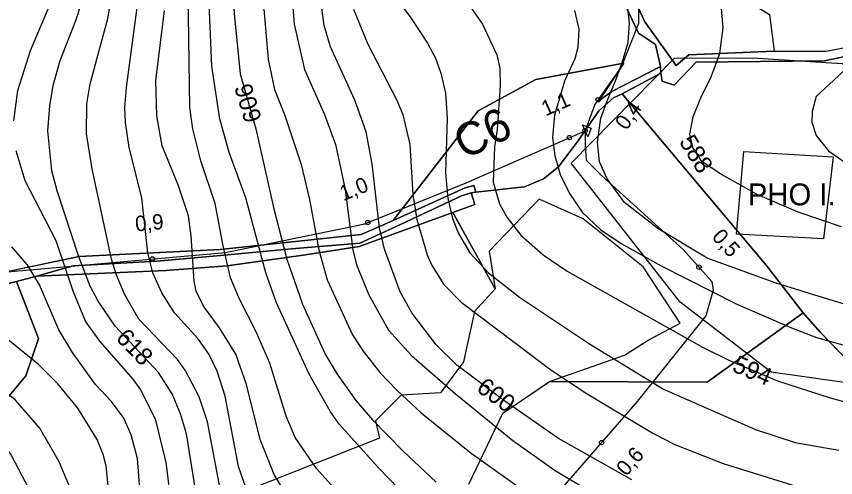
# Model space of a CAD drawing. Extents: x -709418 to -703832, y -1161719 to -1157826.
# Drawn here: x -706381.5 to -706007.3, y -1159618.2 to -1159407.5 of the extents above; entities that cross this region are included whole.
import ezdxf

# ---------------------------------------------------------------- set-up
doc = ezdxf.new("R2010")
doc.units = 0
for name, color, linetype in [('102_obvod PÚ', 7, 'Continuous'), ('120_vrstevnice hlavní', 7, 'Continuous'), ('121_vrstevnice hlavní_popis', 7, 'Continuous'), ('122_vrstevnice základní', 7, 'Continuous'), ('201_orná půda_KN', 7, 'Continuous'), ('206_TTP_KN', 7, 'Continuous'), ('210_ostatní plocha_KN', 7, 'Continuous'), ('301_polní cesta_stav', 7, 'Continuous'), ('302_polní cesta_stav_popis', 7, 'Continuous'), ('311_polní cesta_staničení', 7, 'Continuous'), ('514 odvodnění - LPIS', 7, 'Continuous'), ('541_PHO_II. st', 7, 'Continuous'), ('542_PHO_II. st_popis', 7, 'Continuous'), ('Trasa-Hlavni  staniceni', 7, 'Continuous')]:
    doc.layers.add(name, color=color, linetype=linetype)

# ---------------------------------------------------------------- blocks, each defined once
blk = doc.blocks.new('_kolecko-HB')
blk.add_circle((0, 0), 0.5)

msp = doc.modelspace()

# ---------------------------------------------------------------- linework, layer by layer
at = {"layer": '102_obvod PÚ'}
for points in [[(-705994.54, -1159270.79), (-706026.1, -1159306.74), (-706061.13, -1159374.88), (-706054.99, -1159391.74), (-706048.42, -1159398.62), (-706044.63, -1159402.26), (-706037.57, -1159406.69), (-706035.36, -1159423.47), (-706011.83, -1159423.45), (-705989.7, -1159419.24)], [(-706174.83, -1159621.23), (-706159.25, -1159588.81), (-706137.99, -1159574.35), (-706103.78, -1159562.33), (-706092.93, -1159555.48), (-706078.27, -1159547.73), (-706095.18, -1159521.9), (-706122.65, -1159500.07), (-706142.7, -1159491.07), (-706165.58, -1159514.77), (-706162.9, -1159531.96), (-706172.29, -1159542.26), (-706177.32, -1159565.38), (-706187.84, -1159579.54), (-706205.79, -1159580.54), (-706217.49, -1159592.24), (-706215.67, -1159600.24), (-706272.37, -1159622.57)]]:
    msp.add_lwpolyline(points, dxfattribs=at)
at = {"layer": '120_vrstevnice hlavní'}
for points in [[(-706218.75, -1159642.87), (-706244.48, -1159614.07), (-706254.21, -1159599.91), (-706258.36, -1159590.19), (-706265.79, -1159565.87), (-706272.09, -1159551.29), (-706279.67, -1159536.7), (-706283.67, -1159526.97), (-706287.1, -1159512.39), (-706290.68, -1159492.94), (-706297.26, -1159473.49), (-706300.97, -1159458.9), (-706302.26, -1159449.17), (-706303.26, -1159385.96), (-706305.26, -1159371.37), (-706310.56, -1159347.06), (-706314.42, -1159332.47), (-706317.71, -1159322.75), (-706323, -1159311.88), (-706330.72, -1159300.58), (-706364.33, -1159255.53), (-706379.35, -1159231.22), (-706389.93, -1159211.77)], [(-706382.78, -1159455.18), (-706380.92, -1159441.45), (-706375.06, -1159423.15), (-706363.47, -1159395.69), (-706359.04, -1159377.38), (-706358.89, -1159359.07), (-706360.9, -1159349.92), (-706366.33, -1159338.2), (-706372.91, -1159327.47), (-706410.67, -1159273.98)], [(-706100.47, -1159619.21), (-706133.93, -1159600.34), (-706158.82, -1159583.03), (-706180.27, -1159566.87), (-706189.71, -1159557.58), (-706200.86, -1159542.99), (-706206.16, -1159533.27), (-706213.45, -1159513.82), (-706215.6, -1159504.09), (-706219.03, -1159474.92), (-706221.74, -1159460.33), (-706226.89, -1159445.74), (-706238.05, -1159421.43), (-706240.91, -1159411.7), (-706246.06, -1159372.8)], [(-706003.21, -1159538.91), (-706012.77, -1159536.13), (-706034.5, -1159529.46), (-706050.02, -1159523.75), (-706066.04, -1159518.03), (-706088.5, -1159504.45), (-706103.81, -1159492.59), (-706111.62, -1159481.79), (-706115.16, -1159473.91), (-706116.15, -1159465.02), (-706114.55, -1159454.1), (-706111.31, -1159445.31), (-706107.86, -1159436.95), (-706104.74, -1159428.6), (-706102.13, -1159419.39), (-706101.41, -1159410.68), (-706102.55, -1159401.11)], [(-706310.46, -1159631.65), (-706313.14, -1159611.31), (-706317.85, -1159591.9), (-706324.71, -1159578.17), (-706328.15, -1159573.17), (-706343.45, -1159555.86), (-706350.03, -1159546.71), (-706355.6, -1159532.98), (-706363.33, -1159510.1), (-706377.49, -1159482.64), (-706381.63, -1159468.91)]]:
    msp.add_lwpolyline(points, dxfattribs=at)
at = {"layer": '122_vrstevnice základní'}
for points in [[(-706386.64, -1159168.44), (-706376.77, -1159179.59), (-706333.72, -1159247.53), (-706313.13, -1159270.98), (-706306.12, -1159279.99), (-706293.82, -1159301.3), (-706286.39, -1159317.32), (-706279.67, -1159335.62), (-706274.23, -1159356.22), (-706268.51, -1159404.27), (-706266.51, -1159427.15), (-706263.65, -1159440.88), (-706259.07, -1159452.32), (-706251.49, -1159475.2), (-706247.63, -1159491.22), (-706243.34, -1159514.1), (-706239.62, -1159527.83), (-706228.04, -1159553), (-706223.18, -1159560.44), (-706215.45, -1159570.16), (-706207.59, -1159578.46), (-706196.58, -1159588.61), (-706173.84, -1159607.06), (-706146.81, -1159626.23)], [(-706386.21, -1159184.6), (-706379.92, -1159193.75), (-706344.88, -1159249.81), (-706333.15, -1159264.97), (-706321.28, -1159278.7), (-706314.13, -1159288.43), (-706306.7, -1159300.3), (-706300.4, -1159312.45), (-706295.97, -1159323.89), (-706291.11, -1159339.91), (-706285.96, -1159362.79), (-706283.53, -1159381.1), (-706282.1, -1159406.27), (-706279.38, -1159433.73), (-706272.23, -1159458.9), (-706263.93, -1159495.51), (-706257.93, -1159518.39), (-706250.78, -1159538.99), (-706240.48, -1159561.87), (-706235.05, -1159571.02), (-706226.46, -1159583.04), (-706218.89, -1159591.76), (-706204.87, -1159606.06), (-706189.71, -1159620.22)], [(-706183.69, -1159647.16), (-706216.02, -1159613.93), (-706234.04, -1159593.76), (-706238.05, -1159588.18), (-706247.77, -1159571.02), (-706262.79, -1159538.41), (-706267.65, -1159524.69), (-706276.66, -1159490.36), (-706284.39, -1159469.77), (-706288.53, -1159454.32), (-706292.25, -1159430.3), (-706294.4, -1159380.24), (-706296.83, -1159356.22), (-706301.69, -1159337.34), (-706312.7, -1159309.88), (-706322.43, -1159293.15), (-706330.15, -1159281.85), (-706344.45, -1159264.54), (-706355.32, -1159249.53), (-706383.35, -1159202.62)], [(-706276.95, -1159622.22), (-706280.09, -1159613.07), (-706286.24, -1159581.03), (-706289.82, -1159569.59), (-706293.54, -1159562.01), (-706298.69, -1159554.72), (-706309.27, -1159542.99), (-706315.13, -1159533.84), (-706319.14, -1159524.69), (-706321.43, -1159515.53), (-706324.29, -1159490.36), (-706330.01, -1159467.48), (-706331.72, -1159456.04), (-706332.01, -1159449.17), (-706331.29, -1159440.02), (-706325.72, -1159398.83), (-706324.43, -1159380.53), (-706326, -1159362.22), (-706328.15, -1159353.07), (-706334.58, -1159334.76), (-706338.02, -1159327.9), (-706355.18, -1159300.44), (-706380.63, -1159268.12), (-706405.09, -1159230.22)], [(-706286.27, -1159634.61), (-706294.25, -1159592.76), (-706297.97, -1159581.32), (-706304.41, -1159569.16), (-706307.98, -1159564.3), (-706325.57, -1159545.85), (-706332.15, -1159534.41), (-706336.01, -1159525.26), (-706338.02, -1159518.39), (-706346.88, -1159477.21), (-706349.46, -1159461.19), (-706349.31, -1159447.46), (-706347.88, -1159438.31), (-706339.73, -1159408.56), (-706336.73, -1159390.25), (-706336.16, -1159369.66), (-706337.01, -1159360.51), (-706338.87, -1159351.35), (-706341.88, -1159342.2), (-706348.17, -1159330.04), (-706367.48, -1159302.16), (-706386.21, -1159277.56)], [(-706298.24, -1159633.15), (-706303.84, -1159598.19), (-706306.55, -1159589.04), (-706310.41, -1159579.89), (-706316.56, -1159570.16), (-706336.44, -1159549), (-706344.17, -1159537.56), (-706347.88, -1159530.69), (-706353.17, -1159516.96), (-706362.9, -1159487.22), (-706365.33, -1159478.06), (-706367.19, -1159459.76), (-706366.33, -1159448.32), (-706364.76, -1159439.16), (-706361.47, -1159427.72), (-706354.32, -1159409.42), (-706349.17, -1159393.4), (-706347.03, -1159381.96), (-706347.03, -1159363.65), (-706348.03, -1159356.79), (-706355.32, -1159338.48), (-706364.04, -1159322.46), (-706368.62, -1159315.6), (-706388.5, -1159290.72)], [(-706256.78, -1159383.67), (-706254.64, -1159411.13), (-706249.92, -1159431.73), (-706240.77, -1159452.32), (-706235.76, -1159466.05), (-706231.33, -1159486.64), (-706227.9, -1159514.1), (-706226.18, -1159520.97), (-706220.6, -1159534.7), (-706211.59, -1159550.86), (-706201.01, -1159562.44), (-706180.99, -1159579.89), (-706154.82, -1159601.2), (-706135.36, -1159614.93), (-706109.62, -1159630.37)], [(-706210.88, -1159395.4), (-706201.58, -1159407.7), (-706193.71, -1159419.71), (-706190.14, -1159426.58), (-706187.57, -1159433.44), (-706185.56, -1159442.59), (-706184.7, -1159454.04), (-706185.56, -1159479.21), (-706184.42, -1159490.65), (-706182.27, -1159499.8), (-706179.56, -1159506.67), (-706174.41, -1159515.53), (-706165.83, -1159524.69), (-706151.67, -1159535.84), (-706119.78, -1159557.15), (-706085.88, -1159577.74), (-706043.84, -1159596.19), (-706025.82, -1159602.2), (-706005.8, -1159605.63)], [(-706176.12, -1159400.41), (-706168.54, -1159411.13), (-706162.11, -1159425.15), (-706160.68, -1159431.15), (-706160.54, -1159439.16), (-706161.97, -1159459.19), (-706163.11, -1159467.19), (-706163.68, -1159483.21), (-706160.82, -1159493.22), (-706157.53, -1159499.23), (-706151.1, -1159507.52), (-706140.94, -1159516.39), (-706129.93, -1159523.83), (-706068.15, -1159558.58), (-706056.14, -1159564.59), (-706033.83, -1159574.03), (-706009.8, -1159581.75), (-705966.9, -1159593.48)], [(-706004.59, -1159503.6), (-706024.38, -1159497.01), (-706042.8, -1159489.05), (-706059.4, -1159479.79), (-706068.26, -1159473.94), (-706072.5, -1159467.42), (-706073.84, -1159461.26), (-706072.43, -1159453.41), (-706068.8, -1159444.71), (-706064.14, -1159435.16), (-706060.25, -1159424.49), (-706058.66, -1159412.7), (-706059.63, -1159402.1)], [(-706257.78, -1159626.51), (-706263.79, -1159616.79), (-706270.23, -1159600.77), (-706276.38, -1159575.6), (-706281.24, -1159561.87), (-706288.68, -1159549.86), (-706296.11, -1159539.84), (-706299.4, -1159532.98), (-706300.4, -1159528.4), (-706301.69, -1159507.81), (-706302.98, -1159498.66), (-706307.41, -1159484.93), (-706314.99, -1159466.62), (-706317.42, -1159452.89), (-706317.85, -1159436.88), (-706313.85, -1159404.84)], [(-706227.61, -1159404.27), (-706221.03, -1159420.29), (-706207.87, -1159445.46), (-706205.01, -1159452.32), (-706201.87, -1159466.05), (-706200.44, -1159488.93), (-706198.58, -1159500.37), (-706193.86, -1159516.39), (-706191.85, -1159520.97), (-706186.28, -1159529.98), (-706178.41, -1159537.99), (-706137.37, -1159569.02), (-706120.78, -1159579.89), (-706090.74, -1159597.91), (-706080.73, -1159603.06), (-706058.71, -1159611.78), (-706008.66, -1159627.23)], [(-706126.64, -1159404.84), (-706124.64, -1159413.42), (-706125.07, -1159421.72), (-706126.5, -1159426.86), (-706131.22, -1159437.16), (-706135.79, -1159452.61), (-706136.65, -1159462.9), (-706135.51, -1159471.2), (-706133.08, -1159479.78), (-706128.93, -1159488.36), (-706123.07, -1159496.94), (-706114.48, -1159505.09), (-706105.33, -1159511.24), (-706087.03, -1159521.54), (-706052.7, -1159538.84), (-706027.53, -1159549.85), (-706016.09, -1159554.15), (-705990.92, -1159561.15)], [(-705998.38, -1159427.58), (-706008.17, -1159436.6), (-706016.22, -1159444.08), (-706017.96, -1159450.91), (-706018.16, -1159455.87), (-706016.14, -1159461.87), (-706010.53, -1159468.91), (-706001.16, -1159475.45)], [(-706324.9, -1159629.88), (-706325.31, -1159621.31), (-706326.18, -1159609.48), (-706329.07, -1159598.72), (-706332.44, -1159591.04), (-706338.16, -1159583.46), (-706345.45, -1159575.6), (-706355.89, -1159561.01), (-706362.18, -1159550.71), (-706370.91, -1159530.12), (-706376.63, -1159520.82), (-706383.64, -1159512.81)], [(-706355.55, -1159626.14), (-706361.94, -1159611.03), (-706370.77, -1159595.62), (-706381.92, -1159582.89), (-706393.36, -1159573.74), (-706402.51, -1159568.59), (-706423.11, -1159559.15), (-706445.99, -1159545.71), (-706469.73, -1159535.7), (-706472.73, -1159534.84), (-706482.89, -1159532.27), (-706500.91, -1159529.83), (-706508.63, -1159530.41), (-706513.78, -1159532.41), (-706518.93, -1159535.55), (-706528.22, -1159543.42), (-706546.53, -1159563.58), (-706555.68, -1159572.74), (-706584.55, -1159598.12)], [(-706339.06, -1159628.15), (-706340.59, -1159612.78), (-706341.88, -1159607.63), (-706344.59, -1159600.77), (-706353.46, -1159586.47), (-706362.61, -1159575.31), (-706371.48, -1159566.59), (-706391.93, -1159550)], [(-706561.35, -1159600.93), (-706525.29, -1159578.32), (-706507.07, -1159567.2), (-706494.06, -1159561.76), (-706484.12, -1159558.68), (-706476.02, -1159557.86), (-706469.16, -1159558.44), (-706455.43, -1159562.3), (-706429.69, -1159575.6), (-706412.38, -1159582.75), (-706401.37, -1159588.47), (-706396.22, -1159593.05), (-706388.79, -1159601.05), (-706383.92, -1159607.92), (-706375.74, -1159623.67)]]:
    msp.add_lwpolyline(points, dxfattribs=at)
at = {"layer": '201_orná půda_KN'}
for p, q in [((-706144.23, -1159436.39), (-706104.05, -1159428.83)), ((-706104.05, -1159428.83), (-706115.48, -1159446.1)), ((-706109.54, -1159441.85), (-706087.37, -1159430.4)), ((-706087.15, -1159433.4), (-706104.76, -1159442.88)), ((-706087.37, -1159430.4), (-706087.15, -1159433.4)), ((-706170.63, -1159450.66), (-706144.23, -1159436.39)), ((-706115.48, -1159446.1), (-706109.54, -1159441.85)), ((-706108.8, -1159444.74), (-706115.4, -1159450.63)), ((-706104.76, -1159442.88), (-706108.8, -1159444.74)), ((-706209.39, -1159500.69), (-706170.63, -1159450.66)), ((-706115.4, -1159450.63), (-706125.31, -1159464.93)), ((-706125.31, -1159464.93), (-706134.06, -1159476.39)), ((-706134.06, -1159476.39), (-706140.76, -1159481.74)), ((-706140.76, -1159481.74), (-706149.47, -1159485.38)), ((-706176.59, -1159485.84), (-706209.39, -1159500.69)), ((-706172.52, -1159484.74), (-706176.59, -1159485.84)), ((-706171.66, -1159487.84), (-706172.52, -1159484.74)), ((-706149.47, -1159485.38), (-706171.66, -1159487.84))]:
    msp.add_line(p, q, dxfattribs=at)
msp.add_lwpolyline([(-706108.89, -1159390.64), (-706097.41, -1159415.19), (-706089.63, -1159420.33), (-706087.37, -1159430.4), (-706109.54, -1159441.85), (-706115.48, -1159446.1), (-706104.05, -1159428.83), (-706144.23, -1159436.39), (-706170.63, -1159450.66), (-706209.39, -1159500.69), (-706224.11, -1159507.23), (-706288.48, -1159514.08), (-706352.85, -1159517.15), (-706391.81, -1159525.36)], dxfattribs=at)
at = {"layer": '206_TTP_KN'}
for p, q in [((-706224.92, -1159512.68), (-706182.22, -1159497.18)), ((-706182.22, -1159497.18), (-706162.9, -1159531.96)), ((-706249.48, -1159516.37), (-706224.92, -1159512.68)), ((-706285.25, -1159521.49), (-706249.48, -1159516.37)), ((-706313.22, -1159523.63), (-706285.25, -1159521.49)), ((-706381.46, -1159528.63), (-706372.32, -1159526.24)), ((-706372.32, -1159526.24), (-706313.22, -1159523.63)), ((-706371.43, -1159554.62), (-706381.46, -1159528.63)), ((-706162.9, -1159531.96), (-706172.29, -1159542.26)), ((-706172.29, -1159542.26), (-706177.32, -1159565.38)), ((-706065.96, -1159574.56), (-706022.18, -1159542.87)), ((-706022.18, -1159542.87), (-706014.19, -1159551.97)), ((-706014.19, -1159551.97), (-705989.43, -1159577.62)), ((-706377.26, -1159571.71), (-706371.43, -1159554.62)), ((-706177.32, -1159565.38), (-706187.84, -1159579.54)), ((-706403.46, -1159603.15), (-706377.26, -1159571.71)), ((-706159.25, -1159588.81), (-706137.99, -1159574.35)), ((-706137.99, -1159574.35), (-706065.96, -1159574.56)), ((-706205.79, -1159580.54), (-706217.49, -1159592.24)), ((-706187.84, -1159579.54), (-706205.79, -1159580.54)), ((-706174.83, -1159621.23), (-706159.25, -1159588.81)), ((-706217.49, -1159592.24), (-706215.67, -1159600.24)), ((-706215.67, -1159600.24), (-706272.37, -1159622.57))]:
    msp.add_line(p, q, dxfattribs=at)
for points in [[(-705994.54, -1159270.79), (-706026.1, -1159306.74), (-706061.13, -1159374.88), (-706054.99, -1159391.74), (-706048.42, -1159398.62), (-706044.63, -1159402.26), (-706037.57, -1159406.69), (-706035.36, -1159423.47), (-706074.43, -1159425.09), (-706080.1, -1159429.94), (-706094.41, -1159409.96), (-706104.65, -1159388.3), (-706113.21, -1159286.8), (-706113.28, -1159284.63), (-706123.02, -1159261.86), (-706135.56, -1159255.41), (-706149.39, -1159190.74)], [(-706104.76, -1159442.88), (-706087.15, -1159433.4), (-706086.61, -1159437.09), (-706081.08, -1159438.9), (-706071.05, -1159428.47), (-706012.35, -1159427.86), (-705988.41, -1159422.8)], [(-705989.43, -1159577.62), (-706014.19, -1159551.97), (-706022.18, -1159542.87), (-706039, -1159521.17), (-706069.7, -1159484.84), (-706104.76, -1159442.88)]]:
    msp.add_lwpolyline(points, dxfattribs=at)
at = {"layer": '210_ostatní plocha_KN'}
for p, q in [((-706104.65, -1159388.3), (-706094.41, -1159409.96)), ((-706097.41, -1159415.19), (-706108.89, -1159390.64)), ((-706094.41, -1159409.96), (-706080.1, -1159429.94)), ((-706089.63, -1159420.33), (-706097.41, -1159415.19)), ((-706087.37, -1159430.4), (-706089.63, -1159420.33)), ((-706011.83, -1159423.45), (-705989.7, -1159419.24)), ((-706080.1, -1159429.94), (-706074.43, -1159425.09)), ((-706074.43, -1159425.09), (-706035.36, -1159423.47)), ((-706035.36, -1159423.47), (-706011.83, -1159423.45)), ((-705988.41, -1159422.8), (-706012.35, -1159427.86)), ((-706071.05, -1159428.47), (-706081.08, -1159438.9)), ((-706012.35, -1159427.86), (-706071.05, -1159428.47)), ((-706087.15, -1159433.4), (-706087.37, -1159430.4)), ((-706086.61, -1159437.09), (-706087.15, -1159433.4)), ((-706081.08, -1159438.9), (-706086.61, -1159437.09)), ((-706115.4, -1159450.63), (-706108.8, -1159444.74)), ((-706108.8, -1159444.74), (-706104.76, -1159442.88)), ((-706104.76, -1159442.88), (-706069.7, -1159484.84)), ((-706125.31, -1159464.93), (-706115.4, -1159450.63)), ((-706134.06, -1159476.39), (-706125.31, -1159464.93)), ((-706140.76, -1159481.74), (-706134.06, -1159476.39)), ((-706149.47, -1159485.38), (-706140.76, -1159481.74)), ((-706209.39, -1159500.69), (-706176.59, -1159485.84)), ((-706176.59, -1159485.84), (-706172.52, -1159484.74)), ((-706172.52, -1159484.74), (-706171.66, -1159487.84)), ((-706171.66, -1159487.84), (-706149.47, -1159485.38)), ((-706069.7, -1159484.84), (-706039, -1159521.17)), ((-706178.25, -1159489.57), (-706206.02, -1159502.52)), ((-706206.02, -1159502.52), (-706178.25, -1159489.57)), ((-706173.77, -1159488.2), (-706178.25, -1159489.57)), ((-706178.25, -1159489.57), (-706173.77, -1159488.2)), ((-706171.66, -1159487.84), (-706173.77, -1159488.2)), ((-706173.77, -1159488.2), (-706171.66, -1159487.84)), ((-706173.77, -1159488.2), (-706172.06, -1159493.42)), ((-706172.06, -1159493.42), (-706173.77, -1159488.2)), ((-706172.06, -1159493.42), (-706182.22, -1159497.18)), ((-706182.22, -1159497.18), (-706172.06, -1159493.42)), ((-706142.7, -1159491.07), (-706165.58, -1159514.77)), ((-706122.65, -1159500.07), (-706142.7, -1159491.07)), ((-706182.22, -1159497.18), (-706224.92, -1159512.68)), ((-706224.11, -1159507.23), (-706209.39, -1159500.69)), ((-706162.9, -1159531.96), (-706182.22, -1159497.18)), ((-706095.18, -1159521.9), (-706122.65, -1159500.07)), ((-706206.02, -1159502.52), (-706224.68, -1159511.16)), ((-706224.68, -1159511.16), (-706206.02, -1159502.52)), ((-706288.48, -1159514.08), (-706224.11, -1159507.23)), ((-706224.68, -1159511.16), (-706255.9, -1159513.69)), ((-706255.9, -1159513.69), (-706224.68, -1159511.16)), ((-706352.85, -1159517.15), (-706288.48, -1159514.08)), ((-706255.9, -1159513.69), (-706288.23, -1159516.69)), ((-706288.23, -1159516.69), (-706255.9, -1159513.69)), ((-706224.92, -1159512.68), (-706249.48, -1159516.37)), ((-706165.58, -1159514.77), (-706162.9, -1159531.96)), ((-706391.81, -1159525.36), (-706352.85, -1159517.15)), ((-706317.42, -1159519.29), (-706355.61, -1159521.45)), ((-706355.61, -1159521.45), (-706317.42, -1159519.29)), ((-706288.23, -1159516.69), (-706317.42, -1159519.29)), ((-706317.42, -1159519.29), (-706288.23, -1159516.69)), ((-706249.48, -1159516.37), (-706285.25, -1159521.49)), ((-706355.61, -1159521.45), (-706372.32, -1159526.24)), ((-706372.32, -1159526.24), (-706355.61, -1159521.45)), ((-706285.25, -1159521.49), (-706313.22, -1159523.63)), ((-706078.27, -1159547.73), (-706095.18, -1159521.9)), ((-706039, -1159521.17), (-706022.18, -1159542.87)), ((-706372.32, -1159526.24), (-706381.46, -1159528.63)), ((-706313.22, -1159523.63), (-706372.32, -1159526.24)), ((-706381.46, -1159528.63), (-706386.34, -1159529.81)), ((-706386.34, -1159529.81), (-706381.46, -1159528.63)), ((-706381.46, -1159528.63), (-706371.43, -1159554.62)), ((-706022.18, -1159542.87), (-706065.96, -1159574.56)), ((-706092.93, -1159555.48), (-706078.27, -1159547.73)), ((-706371.43, -1159554.62), (-706377.26, -1159571.71)), ((-706103.78, -1159562.33), (-706092.93, -1159555.48)), ((-706137.99, -1159574.35), (-706103.78, -1159562.33)), ((-706377.26, -1159571.71), (-706403.46, -1159603.15)), ((-706065.96, -1159574.56), (-706137.99, -1159574.35))]:
    msp.add_line(p, q, dxfattribs=at)
at = {"layer": '301_polní cesta_stav'}
for points in [[(-706269.35, -1159124.78), (-706256.85, -1159154.75), (-706248.86, -1159168.24), (-706199.88, -1159184.72), (-706166.89, -1159206.7), (-706140.4, -1159238.16), (-706121.41, -1159278.62), (-706104.29, -1159343.38), (-706097.29, -1159382.34), (-706097.29, -1159410.81), (-706105.29, -1159430.79), (-706112.79, -1159441.28), (-706117.28, -1159447.77), (-706119.78, -1159454.26), (-706121.78, -1159459.76), (-706121.78, -1159466.75), (-706121.28, -1159473.24), (-706114.28, -1159480.24), (-706076.8, -1159514.2), (-706063.81, -1159528.68), (-706063.17, -1159532.55), (-706066.57, -1159544.25), (-706097.9, -1159583.49), (-706181.06, -1159679.06)], [(-706389.39, -1159524.44), (-706286.05, -1159515.43), (-706222.36, -1159502.22), (-706176.09, -1159483.61), (-706121.78, -1159459.76)]]:
    msp.add_lwpolyline(points, dxfattribs=at)
at = {"layer": '311_polní cesta_staničení'}
msp.add_lwpolyline([(-706123, -1159457.01), (-706119.04, -1159458.54), (-706120.57, -1159462.5), (-706123, -1159457.01)], dxfattribs=at)
at = {"layer": '514 odvodnění - LPIS'}
msp.add_lwpolyline([(-705972.23, -1159579.15), (-706036.77, -1159570.04), (-706078.38, -1159538.02), (-706128.08, -1159474.6), (-706080.92, -1159426.65), (-706045.27, -1159426.48), (-705956.22, -1159432.07)], dxfattribs=at)
at = {"layer": '541_PHO_II. st'}
msp.add_lwpolyline([(-706012.85, -1159509.18), (-706052.56, -1159506.97), (-706049.28, -1159469.27), (-706008.44, -1159471.67)], close=True, dxfattribs=at)

# ---------------------------------------------------------------- block references
at = {"layer": 'Trasa-Hlavni  staniceni'}
for p, xscale, yscale, rotation in [((-706115.78, -1159445.6), 1.9999999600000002, 1.9999999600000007, -124.71191795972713), ((-706121.78, -1159459.76), 1.9999999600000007, 1.9999999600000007, 23.708729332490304), ((-706128.88, -1159462.88), 1.9999999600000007, 1.9999999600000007, 23.708729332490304), ((-706221.03, -1159501.69), 1.9999999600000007, 1.9999999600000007, 21.91717433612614), ((-706319.44, -1159518.34), 1.9999999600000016, 1.9999999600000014, 4.981018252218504), ((-706069.74, -1159522.08), 1.999999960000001, 1.9999999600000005, -48.10433098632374), ((-706114.19, -1159602.2), 1.9999999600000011, 1.9999999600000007, -131.02717664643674)]:
    msp.add_blockref('_kolecko-HB', p, dxfattribs=dict(at, xscale=xscale, yscale=yscale, rotation=rotation))

# ---------------------------------------------------------------- texts
at = {"layer": '121_vrstevnice hlavní_popis'}
for s, rotation, p in [('606', 106.5936, (-706269.33, -1159454.61)), ('588', 301.3468, (-706079.01, -1159464.71)), ('618', 313.8224, (-706336.53, -1159554.82)), ('594', 336.9972, (-706055.02, -1159569.46)), ('600', 323.5329, (-706171.87, -1159578.32))]:
    msp.add_text(s, height=8, rotation=rotation, dxfattribs=at).set_placement(p)
at = {"layer": '302_polní cesta_stav_popis'}
msp.add_text('C6', height=15, rotation=25.8523, dxfattribs=at).set_placement((-706176.97, -1159473.11))
at = {"layer": '542_PHO_II. st_popis'}
msp.add_text('PHO I. ', height=10, dxfattribs=at).set_placement((-706047.41, -1159493.85))
at = {"layer": 'Trasa-Hlavni  staniceni'}
for s, height, rotation, p in [('1,1', 7, 23.7087, (-706139.81, -1159453.28)), ('1,1', 0.000000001, 23.7087, (-706129.13, -1159445.51)), ('0,4', 7, 55.2881, (-706102.82, -1159459.95)), ('1,0', 7, 21.9172, (-706232.14, -1159491.95)), ('0,9', 7, 4.981, (-706326.99, -1159505.77)), ('0,5', 7, 311.8957, (-706064.23, -1159508.48)), ('0,6', 7, 48.9728, (-706102.89, -1159617.89))]:
    msp.add_text(s, height=height, rotation=rotation, dxfattribs=at).set_placement(p)

doc.saveas('drawing.dxf')
